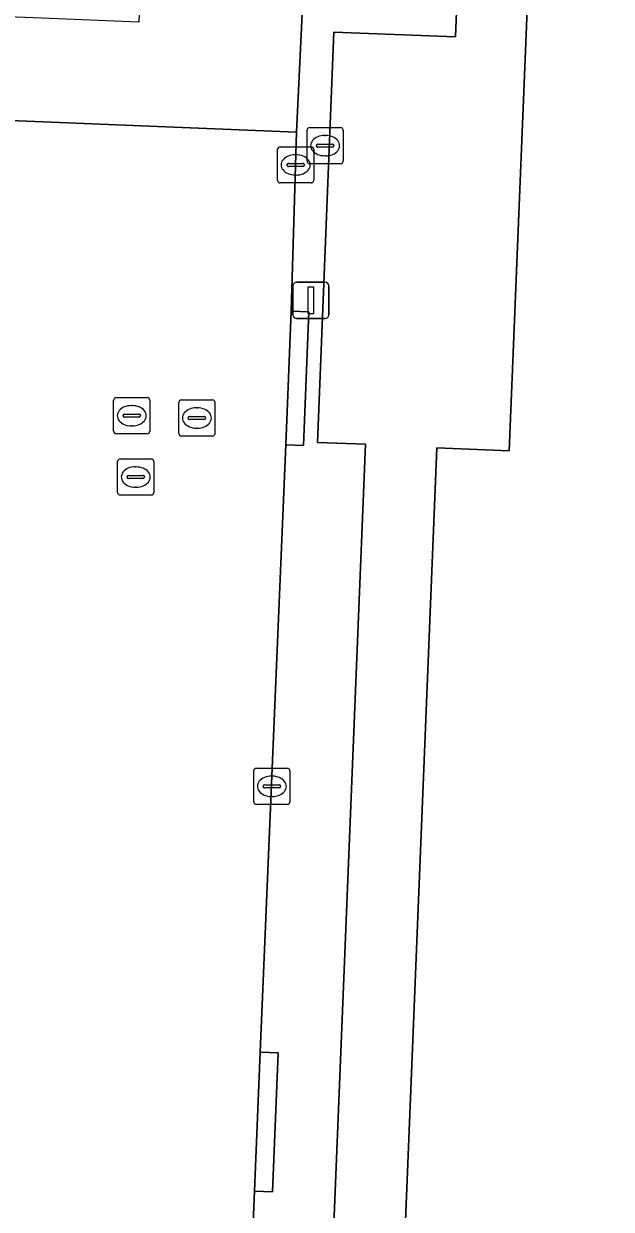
# Model space of a CAD drawing. Extents: x 160888 to 161385, y 386490 to 386908.
# Drawn here: x 161327.05 to 161343.3, y 386751.46 to 386784.23 of the extents above; entities that cross this region are included whole.
import ezdxf

# ---------------------------------------------------------------- set-up
doc = ezdxf.new("R2010")
doc.units = 0
for name, color, linetype in [('IMGEO_Brandkraan', 7, 'Continuous'), ('IMGEO_Erf', 7, 'Continuous'), ('IMGEO_Kolk', 7, 'Continuous'), ('IMGEO_Lichtmast', 7, 'Continuous'), ('IMGEO_Pand', 7, 'Continuous'), ('IMGEO_Rijbaan_lokaal_open', 7, 'Continuous'), ('IMGEO_Rioolput', 7, 'Continuous'), ('IMGEO_Voetpad_open', 7, 'Continuous')]:
    doc.layers.add(name, color=color, linetype=linetype)

msp = doc.modelspace()

# ---------------------------------------------------------------- linework, layer by layer
at = {"layer": 'IMGEO_Brandkraan'}
for p, q in [((161334.963, 386781.362), (161335.815, 386781.362)), ((161334.888, 386780.436), (161334.888, 386781.288)), ((161335.376, 386781.142), (161335.401, 386781.142)), ((161335.889, 386781.288), (161335.889, 386780.436)), ((161335.147, 386780.856), (161335.147, 386780.868)), ((161335.585, 386780.819), (161335.187, 386780.819)), ((161335.19, 386780.905), (161335.588, 386780.905)), ((161335.631, 386780.868), (161335.631, 386780.856)), ((161335.815, 386780.362), (161334.963, 386780.362)), ((161335.399, 386780.582), (161335.374, 386780.582))]:
    msp.add_line(p, q, dxfattribs=at)
for points in [[(161334.963, 386781.362), (161335.815, 386781.362)], [(161334.888, 386780.436), (161334.888, 386781.288)], [(161335.889, 386781.288), (161335.889, 386780.436)], [(161335.815, 386780.362), (161334.963, 386780.362)]]:
    msp.add_lwpolyline(points, dxfattribs=at)
for centre, radius, start, end in [((161334.965, 386781.286), 0.0765, 91.552, 178.448), ((161334.965, 386781.286), 0.0765, 91.552, 178.448), ((161335.813, 386781.286), 0.0765, 1.552, 88.448), ((161335.813, 386781.286), 0.0765, 1.552, 88.448), ((161335.187, 386780.865), 0.0403, 85.8775, 175.7526), ((161335.184, 386780.855), 0.0366, 178.938, 274.7102), ((161335.588, 386780.862), 0.043, 264.8664, 352.4533), ((161335.592, 386780.867), 0.0386, 1.7309, 96.639), ((161334.965, 386780.438), 0.0765, 181.552, 268.448), ((161334.965, 386780.438), 0.0765, 181.552, 268.448), ((161335.813, 386780.438), 0.0765, 271.552, 358.448), ((161335.813, 386780.438), 0.0765, 271.552, 358.448)]:
    msp.add_arc(centre, radius, start, end, dxfattribs=at)
for centre, major_axis, ratio, start_param, end_param in [((161335.375, 386780.862), (-0.387, 0.002), 0.722429, 4.712389, 7.853982), ((161335.4, 386780.862), (-0.39, 0.002), 0.717154, 1.570796, 4.712389)]:
    msp.add_ellipse(centre, major_axis=major_axis, ratio=ratio, start_param=start_param, end_param=end_param, dxfattribs=at)
at = {"layer": 'IMGEO_Erf'}
msp.add_lwpolyline([(161338.996, 386783.866), (161335.63, 386784.001), (161335.175, 386772.66), (161336.508, 386772.607), (161335.586, 386749.906), (161335.309, 386743.098), (161337.283, 386743.017), (161337.567, 386750), (161338.482, 386772.507), (161340.481, 386772.426), (161342.162, 386813.752), (161340.189, 386813.832)], close=True, dxfattribs=at)
at = {"layer": 'IMGEO_Kolk'}
for p, q in [((161334.073, 386779.904), (161334.073, 386780.756)), ((161334.148, 386780.83), (161335, 386780.83)), ((161335.074, 386780.756), (161335.074, 386779.904)), ((161334.375, 386780.373), (161334.773, 386780.373)), ((161334.561, 386780.61), (161334.586, 386780.61)), ((161334.332, 386780.324), (161334.332, 386780.336)), ((161334.77, 386780.287), (161334.372, 386780.287)), ((161334.584, 386780.05), (161334.559, 386780.05)), ((161334.816, 386780.336), (161334.816, 386780.324)), ((161335, 386779.83), (161334.148, 386779.83)), ((161333.49, 386763.652), (161334.342, 386763.652)), ((161333.415, 386762.726), (161333.415, 386763.578)), ((161333.903, 386763.432), (161333.928, 386763.432)), ((161334.416, 386763.578), (161334.416, 386762.726)), ((161333.674, 386763.146), (161333.674, 386763.158)), ((161334.112, 386763.109), (161333.714, 386763.109)), ((161333.717, 386763.195), (161334.115, 386763.195)), ((161334.158, 386763.158), (161334.158, 386763.146)), ((161333.926, 386762.872), (161333.901, 386762.872)), ((161334.342, 386762.652), (161333.49, 386762.652))]:
    msp.add_line(p, q, dxfattribs=at)
for points in [[(161334.073, 386779.904), (161334.073, 386780.756)], [(161334.148, 386780.83), (161335, 386780.83)], [(161335.074, 386780.756), (161335.074, 386779.904)], [(161335, 386779.83), (161334.148, 386779.83)], [(161333.49, 386763.652), (161334.342, 386763.652)], [(161333.415, 386762.726), (161333.415, 386763.578)], [(161334.416, 386763.578), (161334.416, 386762.726)], [(161334.342, 386762.652), (161333.49, 386762.652)]]:
    msp.add_lwpolyline(points, dxfattribs=at)
for centre, radius, start, end in [((161334.15, 386780.754), 0.0765, 91.552, 178.448), ((161334.15, 386780.754), 0.0765, 91.552, 178.448), ((161334.998, 386780.754), 0.0765, 1.552, 88.448), ((161334.998, 386780.754), 0.0765, 1.552, 88.448), ((161334.372, 386780.333), 0.0403, 85.8775, 175.7526), ((161334.777, 386780.335), 0.0386, 1.7309, 96.639), ((161334.369, 386780.323), 0.0366, 178.938, 274.7102), ((161334.773, 386780.33), 0.043, 264.8664, 352.4533), ((161334.15, 386779.906), 0.0765, 181.552, 268.448), ((161334.15, 386779.906), 0.0765, 181.552, 268.448), ((161334.998, 386779.906), 0.0765, 271.552, 358.448), ((161334.998, 386779.906), 0.0765, 271.552, 358.448), ((161333.492, 386763.576), 0.0765, 91.552, 178.448), ((161333.492, 386763.576), 0.0765, 91.552, 178.448), ((161334.34, 386763.576), 0.0765, 1.552, 88.448), ((161334.34, 386763.576), 0.0765, 1.552, 88.448), ((161333.714, 386763.155), 0.0403, 85.8775, 175.7526), ((161333.711, 386763.145), 0.0366, 178.938, 274.7102), ((161334.115, 386763.152), 0.043, 264.8664, 352.4533), ((161334.119, 386763.157), 0.0386, 1.7309, 96.639), ((161333.492, 386762.728), 0.0765, 181.552, 268.448), ((161333.492, 386762.728), 0.0765, 181.552, 268.448), ((161334.34, 386762.728), 0.0765, 271.552, 358.448), ((161334.34, 386762.728), 0.0765, 271.552, 358.448)]:
    msp.add_arc(centre, radius, start, end, dxfattribs=at)
for centre, major_axis, ratio, start_param, end_param in [((161334.56, 386780.33), (-0.387, 0.002), 0.722429, 4.712389, 7.853982), ((161334.585, 386780.33), (-0.39, 0.002), 0.717154, 1.570796, 4.712389), ((161333.902, 386763.152), (-0.387, 0.002), 0.722429, 4.712389, 7.853982), ((161333.927, 386763.152), (-0.39, 0.002), 0.717154, 1.570796, 4.712389)]:
    msp.add_ellipse(centre, major_axis=major_axis, ratio=ratio, start_param=start_param, end_param=end_param, dxfattribs=at)
at = {"layer": 'IMGEO_Lichtmast'}
for p, q in [((161334.6, 386777.084), (161335.39, 386777.084)), ((161335.39, 386777.084), (161334.6, 386777.084)), ((161334.5, 386776.184), (161334.5, 386776.984)), ((161334.5, 386776.984), (161334.5, 386776.184)), ((161335.49, 386776.984), (161335.49, 386776.184)), ((161335.49, 386776.184), (161335.49, 386776.984)), ((161335.39, 386776.084), (161334.6, 386776.084)), ((161334.6, 386776.084), (161335.39, 386776.084))]:
    msp.add_line(p, q, dxfattribs=at)
msp.add_lwpolyline([(161334.92, 386776.959), (161335.07, 386776.959), (161335.07, 386776.209), (161334.92, 386776.209), (161334.92, 386776.959)], dxfattribs=at)
for centre, start, end in [((161334.6, 386776.984), 90, 180), ((161334.6, 386776.984), 90, 180), ((161335.39, 386776.984), 0, 90), ((161335.39, 386776.984), 360, 90), ((161334.6, 386776.184), 180, 270), ((161334.6, 386776.184), 180, 270), ((161335.39, 386776.184), 270, 0), ((161335.39, 386776.184), 270, 0)]:
    msp.add_arc(centre, 0.1, start, end, dxfattribs=at)
at = {"layer": 'IMGEO_Pand'}
msp.add_lwpolyline([(161348.445, 386826.44), (161348.244, 386822.153), (161340.54, 386822.467), (161340.189, 386813.832), (161342.162, 386813.752), (161340.481, 386772.426), (161338.482, 386772.507), (161337.567, 386750), (161337.283, 386743.017), (161335.309, 386743.098), (161334.593, 386726.104), (161334.801, 386726.096), (161354.391, 386725.312), (161354.593, 386725.304), (161355.121, 386738.044), (161353.387, 386738.115), (161353.533, 386741.712), (161357.179, 386741.563), (161357.522, 386750), (161358.531, 386774.8), (161360.635, 386774.751), (161362.7, 386825.861)], close=True, dxfattribs=at)
at = {"layer": 'IMGEO_Rijbaan_lokaal_open'}
for points in [[(161279.498, 386784.186), (161285.042, 386783.964), (161285.001, 386783.253), (161290.161, 386782.96), (161306.56, 386782.379), (161334.596, 386781.235), (161334.772, 386784.906), (161334.949, 386788.678), (161335.446, 386801.74), (161335.616, 386805.459), (161335.837, 386814.939), (161331.47, 386815.113), (161330.241, 386784.278), (161327.555, 386784.385), (161286.811, 386786.009)], [(161333.595, 386755.803), (161334.301, 386772.593), (161334.45, 386776.286), (161334.596, 386781.235), (161306.56, 386782.379), (161290.161, 386782.96), (161285.001, 386783.253), (161279.441, 386783.439)], [(161322.846, 386738.082), (161322.783, 386738.087), (161320.817, 386738.219), (161306.618, 386738.826), (161293.453, 386739.37), (161291.212, 386739.495), (161291.193, 386739.107), (161290.945, 386733.855), (161290.932, 386733.608), (161291.991, 386733.546), (161299.166, 386733.12), (161299.455, 386733.108), (161306.026, 386732.844), (161321.964, 386732.177), (161332.585, 386731.725), (161333.354, 386750), (161333.436, 386751.958), (161333.595, 386755.803)]]:
    msp.add_lwpolyline(points, dxfattribs=at)
at = {"layer": 'IMGEO_Rioolput'}
for p, q in [((161329.541, 386772.971), (161329.541, 386773.823)), ((161329.616, 386773.897), (161330.468, 386773.897)), ((161330.542, 386773.823), (161330.542, 386772.971)), ((161331.417, 386773.834), (161332.269, 386773.834)), ((161330.029, 386773.677), (161330.054, 386773.677)), ((161331.342, 386772.908), (161331.342, 386773.76)), ((161331.83, 386773.614), (161331.855, 386773.614)), ((161332.343, 386773.76), (161332.343, 386772.908)), ((161329.8, 386773.391), (161329.8, 386773.403)), ((161330.238, 386773.354), (161329.84, 386773.354)), ((161329.843, 386773.44), (161330.241, 386773.44)), ((161330.284, 386773.403), (161330.284, 386773.391)), ((161331.601, 386773.328), (161331.601, 386773.34)), ((161332.039, 386773.291), (161331.641, 386773.291)), ((161331.644, 386773.377), (161332.042, 386773.377)), ((161332.085, 386773.34), (161332.085, 386773.328)), ((161330.468, 386772.897), (161329.616, 386772.897)), ((161330.052, 386773.117), (161330.027, 386773.117)), ((161332.269, 386772.834), (161331.417, 386772.834)), ((161331.853, 386773.054), (161331.828, 386773.054)), ((161329.726, 386772.202), (161330.578, 386772.202)), ((161329.651, 386771.276), (161329.651, 386772.128)), ((161330.139, 386771.982), (161330.164, 386771.982)), ((161330.652, 386772.128), (161330.652, 386771.276)), ((161329.91, 386771.696), (161329.91, 386771.708)), ((161330.348, 386771.659), (161329.95, 386771.659)), ((161329.953, 386771.745), (161330.351, 386771.745)), ((161330.394, 386771.708), (161330.394, 386771.696)), ((161330.578, 386771.202), (161329.726, 386771.202)), ((161330.162, 386771.422), (161330.137, 386771.422))]:
    msp.add_line(p, q, dxfattribs=at)
for points in [[(161329.541, 386772.971), (161329.541, 386773.823)], [(161329.616, 386773.897), (161330.468, 386773.897)], [(161330.542, 386773.823), (161330.542, 386772.971)], [(161331.417, 386773.834), (161332.269, 386773.834)], [(161331.342, 386772.908), (161331.342, 386773.76)], [(161332.343, 386773.76), (161332.343, 386772.908)], [(161330.468, 386772.897), (161329.616, 386772.897)], [(161332.269, 386772.834), (161331.417, 386772.834)], [(161329.726, 386772.202), (161330.578, 386772.202)], [(161329.651, 386771.276), (161329.651, 386772.128)], [(161330.652, 386772.128), (161330.652, 386771.276)], [(161330.578, 386771.202), (161329.726, 386771.202)]]:
    msp.add_lwpolyline(points, dxfattribs=at)
for centre, radius, start, end in [((161329.618, 386773.821), 0.0765, 91.552, 178.448), ((161329.618, 386773.821), 0.0765, 91.552, 178.448), ((161330.466, 386773.821), 0.0765, 1.552, 88.448), ((161330.466, 386773.821), 0.0765, 1.552, 88.448), ((161331.419, 386773.758), 0.0765, 91.552, 178.448), ((161331.419, 386773.758), 0.0765, 91.552, 178.448), ((161332.267, 386773.758), 0.0765, 1.552, 88.448), ((161332.267, 386773.758), 0.0765, 1.552, 88.448), ((161329.84, 386773.4), 0.0403, 85.8775, 175.7526), ((161329.837, 386773.39), 0.0366, 178.938, 274.7102), ((161330.241, 386773.397), 0.043, 264.8664, 352.4533), ((161330.245, 386773.402), 0.0386, 1.7309, 96.639), ((161331.641, 386773.337), 0.0403, 85.8775, 175.7526), ((161331.638, 386773.327), 0.0366, 178.938, 274.7102), ((161332.042, 386773.334), 0.043, 264.8664, 352.4533), ((161332.046, 386773.339), 0.0386, 1.7309, 96.639), ((161329.618, 386772.973), 0.0765, 181.552, 268.448), ((161329.618, 386772.973), 0.0765, 181.552, 268.448), ((161330.466, 386772.973), 0.0765, 271.552, 358.448), ((161330.466, 386772.973), 0.0765, 271.552, 358.448), ((161331.419, 386772.91), 0.0765, 181.552, 268.448), ((161331.419, 386772.91), 0.0765, 181.552, 268.448), ((161332.267, 386772.91), 0.0765, 271.552, 358.448), ((161332.267, 386772.91), 0.0765, 271.552, 358.448), ((161329.728, 386772.126), 0.0765, 91.552, 178.448), ((161329.728, 386772.126), 0.0765, 91.552, 178.448), ((161330.576, 386772.126), 0.0765, 1.552, 88.448), ((161330.576, 386772.126), 0.0765, 1.552, 88.448), ((161329.95, 386771.705), 0.0403, 85.8775, 175.7526), ((161329.947, 386771.695), 0.0366, 178.938, 274.7102), ((161330.351, 386771.702), 0.043, 264.8664, 352.4533), ((161330.355, 386771.707), 0.0386, 1.7309, 96.639), ((161329.728, 386771.278), 0.0765, 181.552, 268.448), ((161329.728, 386771.278), 0.0765, 181.552, 268.448), ((161330.576, 386771.278), 0.0765, 271.552, 358.448), ((161330.576, 386771.278), 0.0765, 271.552, 358.448)]:
    msp.add_arc(centre, radius, start, end, dxfattribs=at)
for centre, major_axis, ratio, start_param, end_param in [((161330.028, 386773.397), (-0.387, 0.002), 0.722429, 4.712389, 7.853982), ((161330.053, 386773.397), (-0.39, 0.002), 0.717154, 1.570796, 4.712389), ((161331.829, 386773.334), (-0.387, 0.002), 0.722429, 4.712389, 7.853982), ((161331.854, 386773.334), (-0.39, 0.002), 0.717154, 1.570796, 4.712389), ((161330.138, 386771.702), (-0.387, 0.002), 0.722429, 4.712389, 7.853982), ((161330.163, 386771.702), (-0.39, 0.002), 0.717154, 1.570796, 4.712389)]:
    msp.add_ellipse(centre, major_axis=major_axis, ratio=ratio, start_param=start_param, end_param=end_param, dxfattribs=at)
at = {"layer": 'IMGEO_Voetpad_open'}
for points in [[(161335.309, 386743.098), (161335.586, 386749.906), (161336.508, 386772.607), (161335.175, 386772.66), (161335.63, 386784.001), (161338.996, 386783.866), (161340.189, 386813.832)], [(161334.772, 386784.906), (161334.596, 386781.235), (161334.45, 386776.286), (161334.941, 386776.27), (161334.793, 386772.577), (161334.301, 386772.593), (161333.595, 386755.803), (161334.09, 386755.787), (161333.936, 386751.942), (161333.436, 386751.958), (161333.354, 386750), (161332.585, 386731.725), (161332.398, 386726.727), (161332.36, 386725.62)]]:
    msp.add_lwpolyline(points, dxfattribs=at)
for points in [[(161334.301, 386772.593), (161334.793, 386772.577), (161334.941, 386776.27), (161334.45, 386776.286)], [(161333.595, 386755.803), (161333.436, 386751.958), (161333.936, 386751.942), (161334.09, 386755.787)]]:
    msp.add_lwpolyline(points, close=True, dxfattribs=at)

doc.saveas('drawing.dxf')
